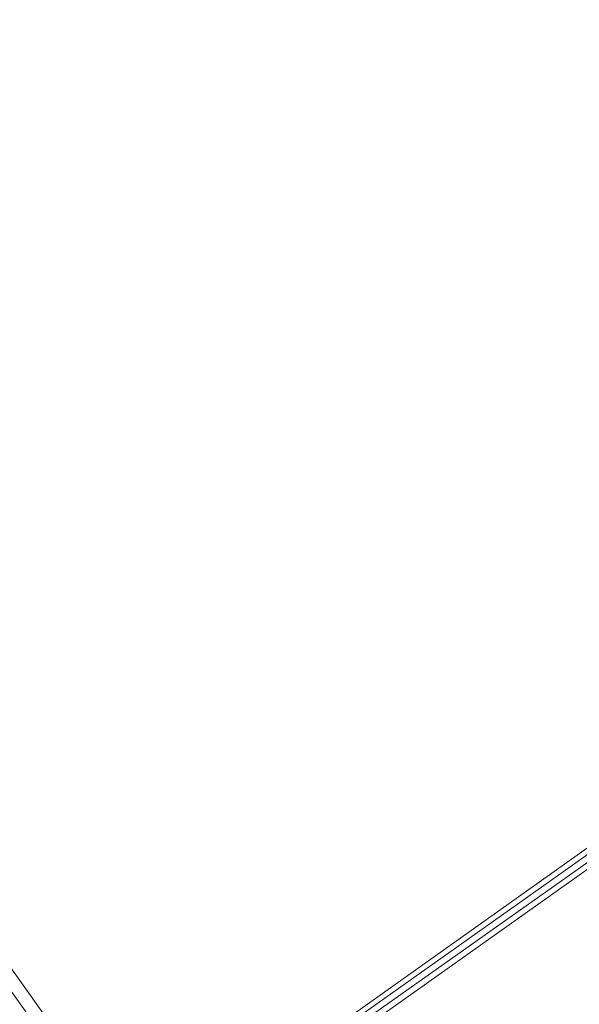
# Model space of a CAD drawing. Extents: x 168769 to 512904, y 516715 to 1559940.
# Tile 281 of 299: x 171650 to 171796, y 519909 to 520166. Entities that reach past the tile are written whole.
import ezdxf

# ---------------------------------------------------------------- set-up
doc = ezdxf.new("R2010")
doc.units = 0
doc.header["$MEASUREMENT"] = 0
doc.layers.add('T09_INSTEEKSLOOT', color=72, linetype='CONTINUOUS', lineweight=0)
doc.layers.add('W00_KANT_WATER', color=140, linetype='CONTINUOUS', lineweight=0)

msp = doc.modelspace()

# ---------------------------------------------------------------- linework, layer by layer
at = {"layer": 'T09_INSTEEKSLOOT'}
msp.add_lwpolyline([(171595.33, 519986.17), (171663.19, 519891), (171669.46, 519882.26, 0.753735), (171672.29, 519884.11), (171642.64, 519925.74), (171579.83, 520014.24), (171572.61, 520024.84), (171520.42, 520098.76), (171489.18, 520143.31), (171458.02, 520187.22), (171429.12, 520228.25), (171404.14, 520263.69, 0.69468), (171401.53, 520262), (171405.25, 520256.67), (171425.99, 520227.15), (171429.58, 520222.62), (171470.52, 520164.21), (171494.78, 520129.56), (171523.01, 520090.1), (171566.71, 520027.7)], format="xyb", close=True, dxfattribs=at)
for points in [[(171869.4, 520000), (171688.46, 519871.41), (171683.71, 519868.34), (171681.95, 519866.39)], [(171688.84, 519866.14), (171877.4, 520000)]]:
    msp.add_lwpolyline(points, dxfattribs=at)
at = {"layer": 'W00_KANT_WATER'}
for points in [[(171872.1, 520000), (171686.79, 519868.65)], [(171687.71, 519867.36), (171875.2, 520000)]]:
    msp.add_lwpolyline(points, dxfattribs=at)

doc.saveas('drawing.dxf')
